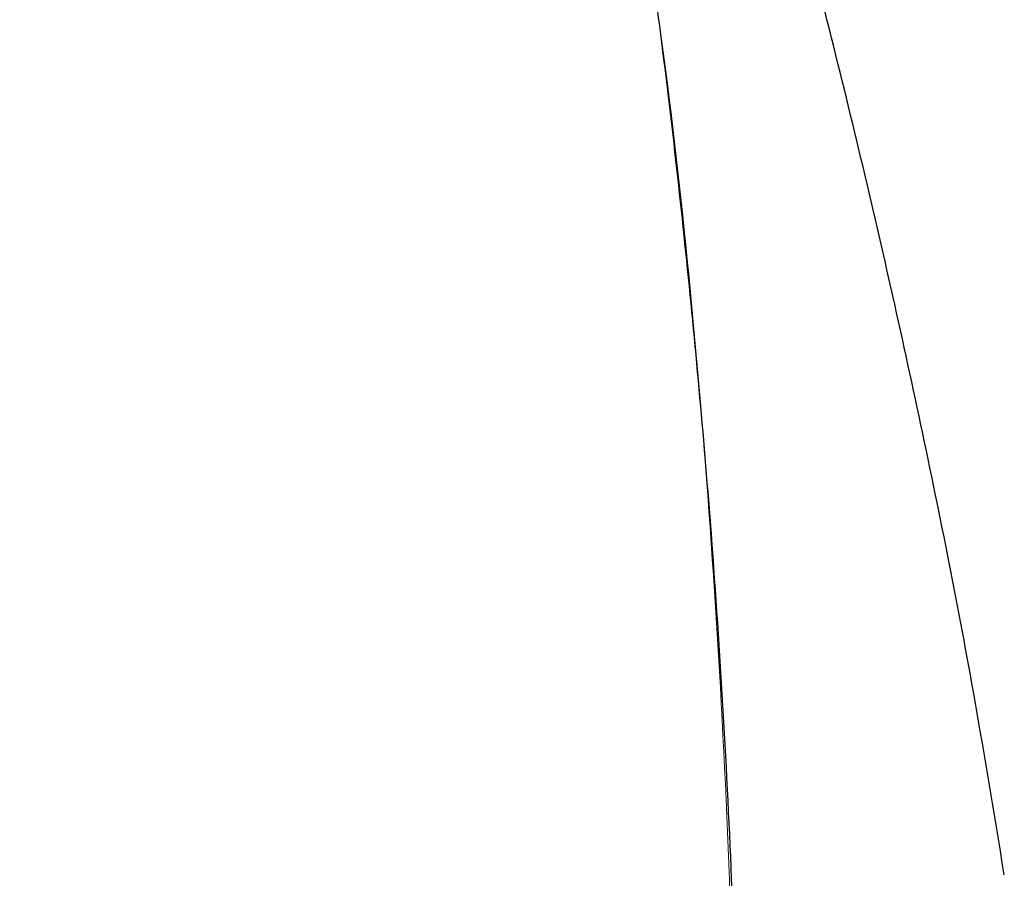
# Model space of a CAD drawing. Header units: millimetres. Extents: x 8 to 1329, y 12 to 1074.
# Tile 247 of 619: x 1250.481 to 1251.59, y 240.733 to 241.7. Entities that reach past the tile are written whole.
import ezdxf

# ---------------------------------------------------------------- set-up
doc = ezdxf.new("R2010")
doc.units = ezdxf.units.MM

msp = doc.modelspace()

# ---------------------------------------------------------------- linework, layer by layer
at = {"color": 7, "linetype": 'Continuous', "lineweight": 30}
for points, knots in [([(1251.5901, 240.737), (1251.5783, 240.8088), (1251.5495, 240.9844), (1251.4934, 241.263), (1251.4233, 241.5729), (1251.3441, 241.8822), (1251.2563, 242.1908), (1251.159, 242.4988), (1251.0781, 242.7385), (1251.0267, 242.875), (1251.0137, 242.9095)], [0, 0, 0, 0, 0.098207, 0.240174, 0.382172, 0.524258, 0.666499, 0.808961, 0.951722, 1, 1, 1, 1]), ([(1249.3528, 233.8515), (1249.4208, 233.9627), (1249.5527, 234.1781), (1249.7318, 234.4934), (1249.8913, 234.7894), (1250.0317, 235.0659), (1250.1549, 235.3224), (1250.2624, 235.5586), (1250.355, 235.7731), (1250.4343, 235.9657), (1250.5016, 236.1366), (1250.5585, 236.2872), (1250.6033, 236.4101), (1250.6379, 236.5079), (1250.6642, 236.584), (1250.6873, 236.652), (1250.713, 236.7293), (1250.7418, 236.8177), (1250.7731, 236.9169), (1250.804, 237.0178), (1250.8369, 237.1285), (1250.8733, 237.2562), (1250.9123, 237.3993), (1250.953, 237.5569), (1250.9937, 237.7243), (1251.0333, 237.8989), (1251.0705, 238.0755), (1251.1164, 238.3125), (1251.1668, 238.6107), (1251.2057, 238.8972), (1251.2297, 239.1094), (1251.243, 239.2421), (1251.2538, 239.3638), (1251.2627, 239.4786), (1251.2699, 239.5846), (1251.2755, 239.6802), (1251.2796, 239.7624), (1251.2832, 239.844), (1251.2867, 239.9382), (1251.2898, 240.0535), (1251.292, 240.1902), (1251.2924, 240.3483), (1251.2901, 240.5272), (1251.2842, 240.72), (1251.2744, 240.9199), (1251.2585, 241.1557), (1251.2342, 241.425), (1251.1994, 241.7267), (1251.1692, 241.9273), (1251.1544, 242.0259)], [0, 0, 0, 0, 0.0427941, 0.0829323, 0.1204214, 0.1552582, 0.1874391, 0.2169604, 0.2438183, 0.2675531, 0.2887272, 0.3073423, 0.3233997, 0.3342224, 0.3434666, 0.3514927, 0.3592558, 0.3719446, 0.3840233, 0.3956719, 0.408971, 0.4245129, 0.4422974, 0.4611191, 0.4818406, 0.5031043, 0.5244615, 0.5459131, 0.589008, 0.632479, 0.6496388, 0.6658444, 0.6805358, 0.6937138, 0.707429, 0.7190002, 0.7284277, 0.737326, 0.7487593, 0.7628015, 0.7794528, 0.7987138, 0.8205856, 0.8448575, 0.8692791, 0.8932438, 0.9299724, 0.9655563, 1, 1, 1, 1])]:
    msp.add_open_spline(points, degree=3, knots=knots, dxfattribs=at)
at = {"color": 252, "linetype": 'Continuous', "lineweight": 0}
msp.add_open_spline([(1251.1597, 241.9709), (1251.1736, 241.8841), (1251.2159, 241.6217), (1251.26, 241.1662), (1251.2901, 240.605), (1251.2874, 240.0275), (1251.2548, 239.4502), (1251.1907, 238.8737), (1251.0953, 238.2985), (1250.9685, 237.7252), (1250.8054, 237.1354), (1250.6027, 236.53), (1250.357, 235.9099), (1250.0736, 235.295), (1249.7556, 234.6856), (1249.5137, 234.285), (1249.3927, 234.0847)], degree=3, knots=[0, 0, 0, 0, 0.03266, 0.098765, 0.170887, 0.24298, 0.315067, 0.387172, 0.459279, 0.531374, 0.60348, 0.682775, 0.762078, 0.841405, 0.920715, 1, 1, 1, 1], dxfattribs=at)

doc.saveas('drawing.dxf')
